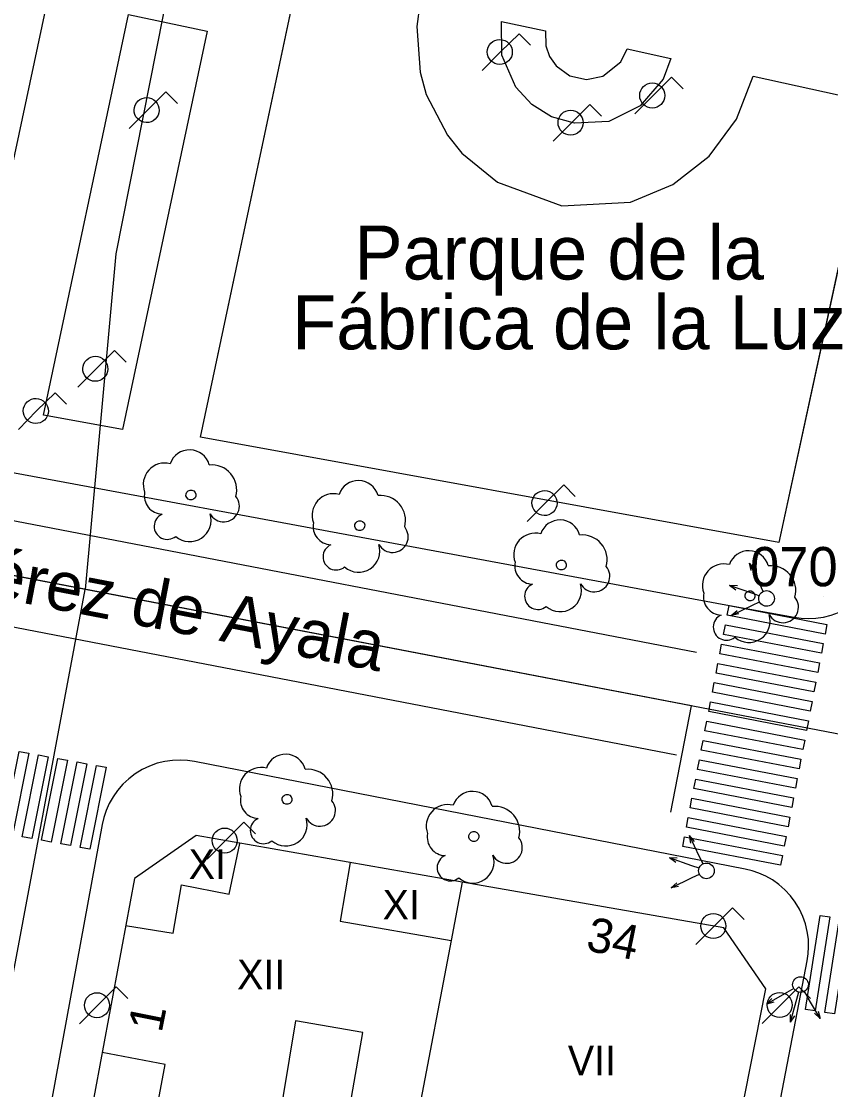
# Model space of a CAD drawing. Extents: x 282771 to 285132, y 4823109 to 4825496.
# Drawn here: x 284662 to 284703.3, y 4823332.1 to 4823386.5 of the extents above; entities that cross this region are included whole.
import ezdxf

# ---------------------------------------------------------------- set-up
doc = ezdxf.new("R2010")
doc.units = 0
for name, color, linetype in [('ACERA-BORDILLO', 7, 'Continuous'), ('ARBOL', 7, 'Continuous'), ('CALLE-EJE', 7, 'Continuous'), ('CALLE-TEXTO', 7, 'Continuous'), ('EDIFICIO', 7, 'Continuous'), ('FAROLA', 7, 'Continuous'), ('INTERIOR-EDIFICIO', 7, 'Continuous'), ('MEDIANERA', 7, 'Continuous'), ('NUM-PORTAL', 7, 'Continuous'), ('PARQUE-JARDIN-AREA', 7, 'Continuous'), ('PARQUE-JARDIN-TEXTO', 7, 'Continuous'), ('PASO-PEATONES', 7, 'Continuous'), ('SEMAFORO', 7, 'Continuous'), ('SENAL-VIARIA', 7, 'Continuous'), ('TXT-ALTURA-EDIFICIO', 7, 'Continuous'), ('VERTICE-RTM', 7, 'Continuous'), ('ZONA-VERDE', 7, 'Continuous')]:
    doc.layers.add(name, color=color, linetype=linetype)

msp = doc.modelspace()

# ---------------------------------------------------------------- linework, layer by layer
at = {"layer": 'ACERA-BORDILLO'}
for points in [[(284706.043, 4823359.268), (284705.959, 4823358.921), (284705.84, 4823358.572), (284705.684, 4823358.226), (284705.491, 4823357.888), (284705.262, 4823357.565), (284704.997, 4823357.261), (284704.7, 4823356.982), (284704.375, 4823356.734), (284704.025, 4823356.521), (284703.658, 4823356.345), (284703.279, 4823356.209), (284702.894, 4823356.113), (284702.509, 4823356.056), (284702.13, 4823356.037), (284701.762, 4823356.053), (284701.408, 4823356.1), (284697.921, 4823356.728), (284644.471, 4823366.648)], [(284697.531, 4823315.018), (284702.075, 4823338.608), (284702.127, 4823338.964), (284702.147, 4823339.334), (284702.132, 4823339.716), (284702.078, 4823340.105), (284701.985, 4823340.494), (284701.85, 4823340.877), (284701.676, 4823341.249), (284701.463, 4823341.603), (284701.214, 4823341.933), (284700.935, 4823342.234), (284700.629, 4823342.502), (284700.303, 4823342.734), (284699.963, 4823342.929), (284699.615, 4823343.086), (284699.263, 4823343.206), (284698.914, 4823343.291), (284670.866, 4823348.767), (284670.508, 4823348.82), (284670.134, 4823348.841), (284669.749, 4823348.826), (284669.357, 4823348.772), (284668.965, 4823348.677), (284668.578, 4823348.54), (284668.203, 4823348.363), (284667.847, 4823348.147), (284667.515, 4823347.894), (284667.213, 4823347.61), (284666.945, 4823347.3), (284666.713, 4823346.969), (284666.519, 4823346.625), (284666.364, 4823346.272), (284666.247, 4823345.916), (284666.165, 4823345.564), (284662.861, 4823327.588)]]:
    msp.add_lwpolyline(points, dxfattribs=at)
at = {"layer": 'ARBOL'}
for centre, major_axis, start_param, end_param in [((284670.611, 4823363.608), (0.599, 0.849), 5.599864, 8.143543), ((284669.351, 4823362.878), (0.632, 0.896), 0.360203, 2.544034), ((284671.741, 4823362.608), (0.734, 1.04), 5.065627, 6.998867), ((284679.211, 4823362.048), (0.599, 0.849), 5.599701, 8.14338), ((284669.241, 4823362.308), (-0.539, -0.764), 5.12787, 6.865055), ((284672.351, 4823361.778), (-0.459, -0.651), 5.832345, 9.14897), ((284677.951, 4823361.318), (0.632, 0.896), 0.360039, 2.54387), ((284680.341, 4823361.048), (0.733, 1.04), 5.065463, 6.998704), ((284669.481, 4823360.758), (-0.387, -0.549), 4.170343, 7.586576), ((284670.621, 4823361.058), (-0.626, -0.887), 6.181272, 8.78135), ((284677.841, 4823360.748), (-0.539, -0.764), 5.127706, 6.864891), ((284689.481, 4823360.038), (0.598, 0.849), 5.599513, 8.143192), ((284680.951, 4823360.218), (-0.459, -0.651), 5.832182, 9.148806), ((284688.221, 4823359.308), (0.632, 0.896), 0.359852, 2.543683), ((284679.221, 4823359.498), (-0.626, -0.887), 6.181108, 8.781186), ((284690.611, 4823359.038), (0.733, 1.04), 5.065276, 6.998516), ((284678.081, 4823359.198), (-0.387, -0.549), 4.170179, 7.586413), ((284699.091, 4823358.468), (0.598, 0.849), 5.599324, 8.143003), ((284688.111, 4823358.738), (-0.539, -0.764), 5.127519, 6.864704), ((284697.831, 4823357.738), (0.632, 0.896), 0.359663, 2.543494), ((284700.221, 4823357.468), (0.733, 1.04), 5.065087, 6.998327), ((284691.221, 4823358.208), (-0.459, -0.651), 5.831994, 9.148619), ((284688.351, 4823357.188), (-0.387, -0.549), 4.169992, 7.586225), ((284689.491, 4823357.488), (-0.626, -0.887), 6.180921, 8.780998), ((284697.721, 4823357.168), (-0.539, -0.765), 5.12733, 6.864515), ((284700.831, 4823356.638), (-0.459, -0.651), 5.831805, 9.14843), ((284697.961, 4823355.618), (-0.387, -0.549), 4.169803, 7.586036), ((284699.101, 4823355.918), (-0.625, -0.887), 6.180732, 8.78081), ((284675.507, 4823348.102), (0.599, 0.849), 5.599864, 8.143543), ((284674.247, 4823347.371), (0.632, 0.896), 0.360203, 2.544034), ((284676.637, 4823347.102), (0.734, 1.04), 5.065627, 6.998867), ((284674.137, 4823346.801), (-0.539, -0.764), 5.12787, 6.865055), ((284677.247, 4823346.272), (-0.459, -0.651), 5.832345, 9.14897), ((284685.024, 4823346.209), (0.599, 0.849), 5.599864, 8.143543), ((284683.764, 4823345.479), (0.632, 0.896), 0.360203, 2.544034), ((284686.154, 4823345.209), (0.734, 1.04), 5.065627, 6.998867), ((284674.377, 4823345.251), (-0.387, -0.549), 4.170343, 7.586576), ((284675.517, 4823345.551), (-0.626, -0.887), 6.181272, 8.78135), ((284683.654, 4823344.909), (-0.539, -0.764), 5.12787, 6.865055), ((284686.764, 4823344.379), (-0.459, -0.651), 5.832345, 9.14897), ((284683.894, 4823343.359), (-0.387, -0.549), 4.170343, 7.586576), ((284685.034, 4823343.659), (-0.626, -0.887), 6.181272, 8.78135)]:
    msp.add_ellipse(centre, major_axis=major_axis, ratio=0.999978, start_param=start_param, end_param=end_param, dxfattribs=at)
for centre in [(284670.681, 4823362.348), (284679.281, 4823360.788), (284689.551, 4823358.778), (284699.161, 4823357.208), (284675.577, 4823346.842), (284685.094, 4823344.949)]:
    msp.add_ellipse(centre, major_axis=(0.147, 0.208), ratio=0.999978, dxfattribs=at)
at = {"layer": 'CALLE-EJE'}
for points in [[(284689.213, 4823487.59), (284666.852, 4823374.628), (284665.291, 4823357.538)], [(284665.291, 4823357.538), (284623.413, 4823365.591)], [(284641.793, 4823229.795), (284653.681, 4823295.547), (284665.291, 4823357.538)], [(284708.533, 4823349.222), (284665.291, 4823357.538)]]:
    msp.add_lwpolyline(points, dxfattribs=at)
at = {"layer": 'EDIFICIO'}
for points in [[(284636.471, 4823372.178), (284643.771, 4823370.718), (284659.131, 4823367.648), (284684.403, 4823486.24), (284668.883, 4823489.169), (284656.133, 4823491.579), (284652.213, 4823489.179), (284646.562, 4823461.419), (284643.332, 4823445.389), (284640.992, 4823433.709), (284639.912, 4823428.339), (284636.832, 4823413.038), (284634.552, 4823401.698), (284632.282, 4823390.438), (284629.281, 4823375.468), (284630.661, 4823373.348), (284636.471, 4823372.178)], [(284695.491, 4823314.488), (284699.96, 4823337.189), (284697.822, 4823340.303), (284684.501, 4823342.628), (284670.951, 4823345.002), (284667.799, 4823342.813), (284664.271, 4823323.788)]]:
    msp.add_lwpolyline(points, dxfattribs=at)
at = {"layer": 'FAROLA'}
for p, q in [((284687.394, 4823385.851), (284686.454, 4823384.921)), ((284687.984, 4823385.261), (284687.394, 4823385.851)), ((284686.454, 4823384.921), (284685.524, 4823383.981)), ((284695.159, 4823383.632), (284694.219, 4823382.702)), ((284695.749, 4823383.042), (284695.159, 4823383.632)), ((284669.402, 4823382.888), (284668.462, 4823381.958)), ((284669.992, 4823382.298), (284669.402, 4823382.888)), ((284694.219, 4823382.702), (284693.289, 4823381.762)), ((284690.999, 4823382.246), (284690.059, 4823381.316)), ((284691.589, 4823381.656), (284690.999, 4823382.246)), ((284668.462, 4823381.958), (284667.532, 4823381.018)), ((284690.059, 4823381.316), (284689.129, 4823380.376)), ((284666.792, 4823369.708), (284665.851, 4823368.778)), ((284667.381, 4823369.118), (284666.792, 4823369.708)), ((284665.851, 4823368.778), (284664.921, 4823367.838)), ((284663.761, 4823367.558), (284662.821, 4823366.628)), ((284664.351, 4823366.968), (284663.761, 4823367.558)), ((284662.821, 4823366.628), (284661.891, 4823365.688)), ((284689.672, 4823362.868), (284688.731, 4823361.938)), ((284690.261, 4823362.278), (284689.672, 4823362.868)), ((284688.731, 4823361.938), (284687.801, 4823360.998)), ((284673.381, 4823345.671), (284672.441, 4823344.741)), ((284673.971, 4823345.081), (284673.381, 4823345.671)), ((284672.441, 4823344.741), (284671.511, 4823343.801)), ((284698.271, 4823341.318), (284697.331, 4823340.388)), ((284698.861, 4823340.728), (284698.271, 4823341.318)), ((284697.331, 4823340.388), (284696.401, 4823339.448)), ((284666.876, 4823337.282), (284665.936, 4823336.352)), ((284667.466, 4823336.692), (284666.876, 4823337.282)), ((284701.65, 4823337.293), (284700.71, 4823336.363)), ((284702.24, 4823336.703), (284701.65, 4823337.293)), ((284665.936, 4823336.352), (284665.006, 4823335.412)), ((284700.71, 4823336.363), (284699.78, 4823335.423))]:
    msp.add_line(p, q, dxfattribs=at)
for centre in [(284686.414, 4823384.921), (284694.179, 4823382.702), (284690.019, 4823381.316), (284672.401, 4823344.741), (284697.291, 4823340.388), (284665.896, 4823336.352), (284700.67, 4823336.363)]:
    msp.add_circle(centre, 0.638, dxfattribs=at)
for centre, major_axis in [((284668.422, 4823381.958), (0.367, 0.521)), ((284665.811, 4823368.778), (0.367, 0.521)), ((284662.781, 4823366.628), (0.368, 0.521)), ((284688.691, 4823361.938), (0.367, 0.521))]:
    msp.add_ellipse(centre, major_axis=major_axis, ratio=0.999978, dxfattribs=at)
at = {"layer": 'INTERIOR-EDIFICIO'}
msp.add_lwpolyline([(284681.9, 4823328.928), (284678.491, 4823329.508), (284679.431, 4823334.958), (284676.001, 4823335.558), (284674.421, 4823325.998), (284681.11, 4823324.768), (284680.969, 4823324.028), (284687.581, 4823322.718), (284688.181, 4823325.768), (284681.549, 4823327.078), (284681.9, 4823328.928)], dxfattribs=at)
at = {"layer": 'MEDIANERA'}
for p, q in [((284684.501, 4823342.628), (284683.935, 4823339.647)), ((284683.935, 4823339.647), (284681.9, 4823328.928))]:
    msp.add_line(p, q, dxfattribs=at)
for points in [[(284667.351, 4823340.408), (284669.781, 4823340.018), (284670.201, 4823342.478), (284672.631, 4823342.008), (284673.171, 4823344.598)], [(284678.791, 4823343.618), (284678.281, 4823340.628), (284683.935, 4823339.647)], [(284668.361, 4823327.978), (284669.361, 4823333.338), (284666.161, 4823333.938)]]:
    msp.add_lwpolyline(points, dxfattribs=at)
at = {"layer": 'PARQUE-JARDIN-AREA'}
msp.add_lwpolyline([(284671.161, 4823365.298), (284676.142, 4823388.749), (284677.022, 4823392.899), (284683.142, 4823421.759), (284695.732, 4823419.089), (284699.882, 4823418.199), (284712.232, 4823415.569), (284706.372, 4823386.489), (284705.472, 4823382.339), (284700.621, 4823359.919)], close=True, dxfattribs=at)
at = {"layer": 'PASO-PEATONES'}
for points in [[(284697.998, 4823356.224), (284698.092, 4823356.715), (284703.078, 4823355.756), (284702.983, 4823355.265)], [(284697.809, 4823355.242), (284697.904, 4823355.733), (284702.889, 4823354.774), (284702.795, 4823354.283)], [(284697.62, 4823354.26), (284697.715, 4823354.751), (284702.7, 4823353.792), (284702.606, 4823353.301)], [(284697.431, 4823353.278), (284697.526, 4823353.769), (284702.511, 4823352.81), (284702.417, 4823352.319)], [(284697.242, 4823352.296), (284697.337, 4823352.787), (284702.322, 4823351.828), (284702.228, 4823351.337)], [(284697.054, 4823351.314), (284697.148, 4823351.805), (284702.133, 4823350.846), (284702.039, 4823350.355)], [(284696.865, 4823350.332), (284696.959, 4823350.823), (284701.945, 4823349.864), (284701.85, 4823349.373)], [(284696.676, 4823349.35), (284696.77, 4823349.841), (284701.756, 4823348.882), (284701.661, 4823348.391)], [(284661.102, 4823345.112), (284661.938, 4823349.282), (284662.43, 4823349.193), (284661.594, 4823345.022)], [(284662.086, 4823344.933), (284662.922, 4823349.103), (284663.414, 4823349.014), (284662.578, 4823344.844)], [(284663.07, 4823344.754), (284663.906, 4823348.924), (284664.398, 4823348.835), (284663.562, 4823344.665)], [(284664.054, 4823344.575), (284664.89, 4823348.745), (284665.382, 4823348.656), (284664.546, 4823344.486)], [(284665.038, 4823344.396), (284665.874, 4823348.566), (284666.366, 4823348.477), (284665.53, 4823344.307)], [(284696.487, 4823348.368), (284696.581, 4823348.859), (284701.567, 4823347.9), (284701.472, 4823347.409)], [(284696.298, 4823347.386), (284696.392, 4823347.877), (284701.378, 4823346.918), (284701.283, 4823346.427)], [(284696.109, 4823346.404), (284696.204, 4823346.895), (284701.189, 4823345.936), (284701.095, 4823345.445)], [(284695.92, 4823345.422), (284696.015, 4823345.913), (284701, 4823344.954), (284700.906, 4823344.463)], [(284695.731, 4823344.44), (284695.826, 4823344.931), (284700.811, 4823343.972), (284700.717, 4823343.481)], [(284701.982, 4823336.141), (284702.728, 4823340.929), (284703.222, 4823340.852), (284702.476, 4823336.064)], [(284702.97, 4823335.987), (284703.716, 4823340.776), (284704.21, 4823340.699), (284703.464, 4823335.911)]]:
    msp.add_lwpolyline(points, close=True, dxfattribs=at)
at = {"layer": 'SEMAFORO'}
for p, q in [((284699.655, 4823357.799), (284699.135, 4823358.881)), ((284699.21, 4823358.495), (284699.135, 4823358.881)), ((284699.39, 4823358.582), (284699.135, 4823358.881)), ((284699.254, 4823357.341), (284698.12, 4823357.738)), ((284698.443, 4823357.505), (284698.12, 4823357.738)), ((284698.518, 4823357.719), (284698.12, 4823357.738)), ((284699.828, 4823357.439), (284699.655, 4823357.799)), ((284699.628, 4823357.21), (284699.254, 4823357.341)), ((284698.199, 4823356.212), (284699.28, 4823356.732)), ((284699.28, 4823356.732), (284699.641, 4823356.905)), ((284698.199, 4823356.212), (284698.498, 4823356.467)), ((284698.585, 4823356.287), (284698.199, 4823356.212)), ((284696.595, 4823343.919), (284696.075, 4823345.001)), ((284696.149, 4823344.615), (284696.075, 4823345.001)), ((284696.33, 4823344.702), (284696.075, 4823345.001)), ((284696.194, 4823343.46), (284695.06, 4823343.858)), ((284695.383, 4823343.625), (284695.06, 4823343.858)), ((284695.457, 4823343.839), (284695.06, 4823343.858)), ((284696.768, 4823343.559), (284696.595, 4823343.919)), ((284696.568, 4823343.329), (284696.194, 4823343.46)), ((284696.22, 4823342.852), (284696.581, 4823343.025)), ((284695.139, 4823342.332), (284696.22, 4823342.852)), ((284695.139, 4823342.332), (284695.438, 4823342.587)), ((284695.525, 4823342.406), (284695.139, 4823342.332)), ((284701.037, 4823337.008), (284699.996, 4823336.411)), ((284701.384, 4823337.207), (284701.037, 4823337.008)), ((284701.627, 4823337.024), (284701.523, 4823336.642)), ((284702.129, 4823336.712), (284701.93, 4823337.059)), ((284700.275, 4823336.687), (284699.996, 4823336.411)), ((284700.375, 4823336.514), (284699.996, 4823336.411)), ((284701.523, 4823336.642), (284701.209, 4823335.482)), ((284702.725, 4823335.671), (284702.129, 4823336.712)), ((284701.199, 4823335.88), (284701.209, 4823335.482)), ((284702.725, 4823335.671), (284702.45, 4823335.951)), ((284702.623, 4823336.05), (284702.725, 4823335.671)), ((284701.418, 4823335.82), (284701.209, 4823335.482))]:
    msp.add_line(p, q, dxfattribs=at)
for centre, major_axis in [((284700.001, 4823357.078), (0.23, 0.327)), ((284696.941, 4823343.198), (0.231, 0.327)), ((284701.731, 4823337.406), (-0.272, -0.293))]:
    msp.add_ellipse(centre, major_axis=major_axis, ratio=0.999978, dxfattribs=at)
at = {"layer": 'SENAL-VIARIA'}
for p, q in [((284635.016, 4823366.188), (284696.427, 4823354.333)), ((284634.654, 4823360.831), (284695.417, 4823349.102))]:
    msp.add_line(p, q, dxfattribs=at)
msp.add_lwpolyline([(284695.12, 4823346.187), (284696.176, 4823351.598), (284634.597, 4823363.44)], dxfattribs=at)
at = {"layer": 'VERTICE-RTM'}
msp.add_line((284702.881, 4823357.198), (284702.881, 4823357.198), dxfattribs=at)
at = {"layer": 'ZONA-VERDE'}
for p, q in [((284671.161, 4823365.298), (284676.142, 4823388.749)), ((284682.342, 4823387.379), (284682.192, 4823386.219)), ((284663.171, 4823366.408), (284667.502, 4823386.828)), ((284667.502, 4823386.828), (284671.502, 4823385.978)), ((284671.502, 4823385.978), (284667.191, 4823365.678)), ((284682.192, 4823386.219), (284682.362, 4823383.889)), ((284686.522, 4823384.759), (284686.502, 4823386.469)), ((284686.502, 4823386.469), (284688.742, 4823385.989)), ((284688.742, 4823385.989), (284688.762, 4823385.229)), ((284688.762, 4823385.229), (284688.942, 4823384.689)), ((284692.582, 4823384.409), (284692.902, 4823385.079)), ((284692.902, 4823385.079), (284695.132, 4823384.589)), ((284687.232, 4823383.119), (284686.522, 4823384.759)), ((284688.942, 4823384.689), (284689.282, 4823384.209)), ((284691.662, 4823383.689), (284692.582, 4823384.409)), ((284695.132, 4823384.589), (284694.732, 4823383.539)), ((284682.362, 4823383.889), (284682.672, 4823382.759)), ((284689.282, 4823384.209), (284689.982, 4823383.709)), ((284689.982, 4823383.709), (284690.832, 4823383.519)), ((284690.832, 4823383.519), (284691.662, 4823383.689)), ((284694.732, 4823383.539), (284693.572, 4823382.179)), ((284698.472, 4823381.489), (284699.312, 4823383.679)), ((284699.312, 4823383.679), (284705.472, 4823382.339)), ((284682.672, 4823382.759), (284683.752, 4823380.679)), ((284688.042, 4823382.239), (284687.232, 4823383.119)), ((284689.052, 4823381.619), (284688.042, 4823382.239)), ((284693.572, 4823382.179), (284691.972, 4823381.379)), ((284705.472, 4823382.339), (284700.621, 4823359.919)), ((284690.212, 4823381.289), (284689.052, 4823381.619)), ((284691.972, 4823381.379), (284690.212, 4823381.289)), ((284697.072, 4823379.609), (284698.472, 4823381.489)), ((284683.752, 4823380.679), (284684.482, 4823379.769)), ((284684.482, 4823379.769), (284686.292, 4823378.279)), ((284695.232, 4823378.169), (284697.072, 4823379.609)), ((284686.292, 4823378.279), (284689.582, 4823377.079)), ((284693.072, 4823377.269), (284695.232, 4823378.169)), ((284689.582, 4823377.079), (284693.072, 4823377.269)), ((284667.191, 4823365.678), (284663.171, 4823366.408)), ((284700.621, 4823359.919), (284671.161, 4823365.298))]:
    msp.add_line(p, q, dxfattribs=at)

# ---------------------------------------------------------------- texts
at = {"layer": 'CALLE-TEXTO'}
msp.add_text('Calle Pérez de Ayala', height=2.5, rotation=349.115, dxfattribs=at).set_placement((284649.626, 4823359.247))
at = {"layer": 'NUM-PORTAL'}
for s, rotation, p in [('34', 348.5262, (284690.743, 4823339.159)), ('1', 78.5695, (284669.185, 4823334.908))]:
    msp.add_text(s, height=1.75, rotation=rotation, dxfattribs=at).set_placement(p)
at = {"layer": 'PARQUE-JARDIN-TEXTO'}
for s, p in [('Parque de la ', (284679.013, 4823373.326)), ('Fábrica de la Luz', (284675.84, 4823369.769))]:
    msp.add_text(s, height=2.75, dxfattribs=at).set_placement(p)
at = {"layer": 'TXT-ALTURA-EDIFICIO'}
for s, p in [('XI', (284670.57, 4823342.788)), ('XI', (284680.446, 4823340.728)), ('XII', (284673.035, 4823337.168)), ('VII', (284689.881, 4823332.788))]:
    msp.add_text(s, height=1.5, rotation=0.0006, dxfattribs=at).set_placement(p)
at = {"layer": 'VERTICE-RTM'}
msp.add_text('07028', height=2, rotation=0.0006, dxfattribs=at).set_placement((284699.162, 4823357.698))

doc.saveas('drawing.dxf')
